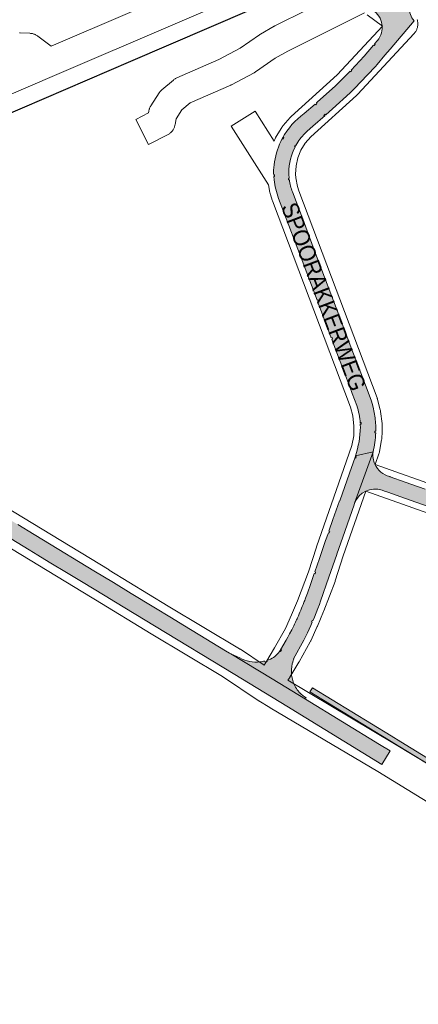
# Paper-space layout 'Layout1' of a CAD drawing. Header units: metres. Extents: x 123097 to 144122, y 392739 to 407589.
# Tile 493 of 510: x 139018 to 139202, y 401732 to 402186. Entities that reach past the tile are written whole.
import ezdxf
from ezdxf.enums import TextEntityAlignment as Align

# ---------------------------------------------------------------- set-up
doc = ezdxf.new("R2010")
doc.units = ezdxf.units.M
doc.header["$MEASUREMENT"] = 0
for name, color, linetype, lineweight in [('gs-anno-wegen algemeen tekst', 7, 'Continuous', 0), ('gs-knt-aanvullende hoofdweg', 7, 'Continuous', 0), ('gs-knt-spoorlijn', 7, 'Continuous', 30), ('gs-knt-wegen algemeen', 7, 'Continuous', 0), ('ir-ARC-asfalt-hoofdwegen-te inspecteren', 5, 'Continuous', 0), ('ir-ARC-beton-hoofdwegen-te inspecteren', 253, 'Continuous', 0)]:
    doc.layers.add(name, color=color, linetype=linetype, lineweight=lineweight)
doc.styles.add('Style-Arial', font='arial.ttf')

psp = doc.layouts.get("Layout1")

# ---------------------------------------------------------------- hatches: boundary and pattern name
at = {"layer": 'ir-ARC-asfalt-hoofdwegen-te inspecteren', "linetype": 'Continuous', "lineweight": 13, "extrusion": (0, 0, -1)}
for points in [[(-139181.092, 401986.785), (-139172.925, 401984.847, -0.0772897), (-139175.198, 401998.224, -0.0095183), (-139175.152, 401999.532), (-139175.151, 401999.532), (-139175.55, 401999.556), (-139175.506, 402000.304), (-139175.107, 402000.281), (-139175.123, 402000, -0.0613888), (-139173.561, 402008.08), (-139171.468, 402013.62), (-139171.102, 402014.59), (-139167.362, 402024.489), (-139165.127, 402030.408), (-139162.025, 402038.618), (-139162.394, 402038.757), (-139162.129, 402039.459), (-139161.76, 402039.32), (-139156.306, 402053.76), (-139155.452, 402056.022), (-139155.819, 402056.16), (-139155.554, 402056.862), (-139155.187, 402056.723), (-139147.802, 402076.272), (-139148.176, 402076.413), (-139147.911, 402077.115), (-139147.537, 402076.974), (-139139.722, 402097.661), (-139137.44, 402103.703, 0.0626875), (-139135.365, 402112.269), (-139135.234, 402113.736), (-139135.627, 402113.758), (-139135.587, 402114.506), (-139135.195, 402114.485), (-139135.151, 402115.48, 0.0478226), (-139135.551, 402120.5, 0.0838535), (-139139.164, 402131.286), (-139139.511, 402131.094), (-139139.875, 402131.75), (-139139.525, 402131.944), (-139139.289, 402131.518, 0.11126), (-139149.187, 402142.807), (-139154.343, 402147.231), (-139154.604, 402146.928), (-139155.172, 402147.418), (-139154.912, 402147.719), (-139155.321, 402148.07), (-139163.681, 402155.68), (-139169.371, 402161.24), (-139170.43, 402162.372), (-139170.721, 402162.1), (-139171.233, 402162.648), (-139170.941, 402162.921), (-139176.881, 402169.27), (-139181.266, 402174.437), (-139181.569, 402174.179), (-139182.055, 402174.751), (-139181.75, 402175.01), (-139183.051, 402176.54, -0.4582262), (-139180.933, 402190.498), (-139180.677, 402190.613), (-139180.694, 402191.055), (-139181.048, 402191.243, -0.0754316), (-139189.967, 402193.909), (-139197.334, 402197.139), (-139200.215, 402198.421), (-139200.547, 402197.669, -0.4142374), (-139200.041, 402185.686), (-139188.909, 402172.559), (-139186.557, 402169.76), (-139183.011, 402165.52), (-139182.139, 402164.561), (-139178.561, 402160.63), (-139172.515, 402154.411), (-139170.521, 402152.36), (-139162.402, 402144.953), (-139159.184, 402142.189), (-139158.924, 402142.493), (-139158.355, 402142.004), (-139158.615, 402141.701), (-139158.9, 402141.945), (-139153.232, 402137.004), (-139150.649, 402134.673), (-139149.583, 402133.654, -0.0677397), (-139145.437, 402128.124), (-139145.438, 402128.123), (-139145.087, 402128.315), (-139144.727, 402127.657), (-139145.078, 402127.465), (-139145.185, 402127.661, -0.124237), (-139142.2, 402115.48, -0.0248087), (-139142.344, 402112.942), (-139142.34, 402112.973), (-139141.943, 402112.925), (-139142.031, 402112.181), (-139142.428, 402112.228), (-139142.417, 402112.323, -0.0570506), (-139143.828, 402106.666), (-139148.877, 402093.307), (-139149.99, 402090.363), (-139154.559, 402078.274), (-139165.737, 402048.698), (-139170.999, 402034.776), (-139175.349, 402023.265), (-139177.517, 402017.53), (-139180.151, 402010.56), (-139180.762, 402008.568), (-139181.275, 402006.548, 0.0388004), (-139182.243, 402000, 0.0218514), (-139182.338, 401996.272), (-139182.339, 401996.272), (-139181.939, 401996.283), (-139181.919, 401995.533), (-139182.319, 401995.522), (-139182.318, 401995.522, 0.0518096)], [(-139242.824, 401949.057, 0.0167001), (-139240.587, 401949.633), (-139239.433, 401949.982), (-139238.289, 401950.357), (-139237.118, 401950.74), (-139220.976, 401956.42), (-139195.523, 401965.396), (-139187.851, 401968.1), (-139186.941, 401968.405), (-139186.362, 401968.614), (-139185.211, 401969.03, -0.4097234), (-139172.56, 401963.04), (-139181.092, 401986.785, -0.1454789), (-139181.923, 401981.003, -0.2276246), (-139188.758, 401975.341), (-139189.004, 401975.253), (-139195.949, 401972.769), (-139205.139, 401969.529), (-139206.724, 401968.969), (-139215.699, 401965.801), (-139221.18, 401963.888), (-139229.476, 401960.986), (-139239.477, 401957.493), (-139240.872, 401957.006, -0.175071), (-139258.483, 401956.389), (-139258.314, 401947.285), (-139255.831, 401947.61), (-139248.04, 401948.249), (-139245.892, 401948.52, 0.017094), (-139243.558, 401948.903), (-139243.64, 401949.292), (-139242.906, 401949.447)]]:
    psp.add_hatch(color=5, dxfattribs=at).paths.add_polyline_path(points)
at = {"layer": 'ir-ARC-asfalt-hoofdwegen-te inspecteren', "linetype": 'Continuous', "lineweight": 13}
psp.add_hatch(color=5, dxfattribs=at).paths.add_polyline_path([(139117.192, 401884.02), (139141.24, 401869.37), (139185.135, 401842.515), (139189.02, 401848.794), (139184.028, 401851.773), (139149.827, 401872.662), (139134.457, 401881.983), (139115.414, 401893.532), (139114.807, 401893.9), (139112.956, 401895.023), (139097.496, 401904.401), (139093.216, 401906.997), (139087.983, 401910.172), (139079.781, 401915.147), (139069.395, 401921.447), (139061.18, 401926.431), (139052.162, 401931.901), (139028.943, 401945.986), (139024.631, 401948.602), (139017.1, 401953.17), (139012.708, 401955.834), (139010.769, 401957.01), (139006.387, 401959.669), (139002.88, 401961.796), (138998.18, 401964.647), (138971.867, 401980.608), (138965.767, 401984.309), (138959.528, 401988.093), (138954.739, 401990.999), (138946.817, 401995.804), (138942.514, 401998.414), (138932.579, 402004.441), (138923.963, 402009.668), (138921.608, 402011.096), (138916.824, 402013.998), (138905.868, 402020.644), (138899.761, 402024.348), (138880.52, 402036.02), (138847.327, 402056.156), (138846.108, 402056.889), (138845.65, 402056.171), (138842.176, 402050.779), (138843.805, 402049.791), (138849.815, 402046.147), (138860.076, 402039.925), (138869.1, 402034.452), (138876.306, 402030.083), (138881.513, 402026.925), (138888.18, 402022.883), (138892.975, 402019.975), (138898.936, 402016.36), (138907.602, 402011.105), (138913.524, 402007.514), (138917.482, 402005.114), (138925.651, 402000.16), (138930.085, 401997.471), (138938.324, 401992.475), (138946.936, 401987.253), (138948.873, 401986.078), (138954.909, 401982.418), (138960.197, 401979.211), (138970.498, 401972.964), (138979.957, 401967.228), (138990.325, 401960.941), (138996.468, 401957.216), (139002.572, 401953.515), (139011.115, 401948.334), (139022.308, 401941.546), (139026.337, 401939.103), (139031.565, 401935.933), (139040.339, 401930.612), (139046.406, 401926.933), (139057.379, 401920.279), (139062.193, 401917.36), (139080.151, 401906.47)], flags=0)
psp.add_hatch(color=5, dxfattribs=at).paths.add_polyline_path([(139143.774, 401888.967, 0.0938348), (139143.434, 401883.657), (139144.132, 401880.679, 0.0982167), (139146.964, 401875.885, 0.5812648), (139147.258, 401875.565, 0.0653087), (139150.151, 401873.223), (139149.827, 401872.662), (139134.457, 401881.983), (139115.414, 401893.532), (139119.596, 401891.71, 0.1681115), (139128.889, 401889.832), (139128.921, 401889.836, 0.0271859), (139131.046, 401890.258), (139131.213, 401889.687), (139132.173, 401889.967), (139132.009, 401890.531), (139132.745, 401890.775), (139133.514, 401891.065), (139133.722, 401891.15, 0.1297164), (139138.286, 401895.238), (139138.058, 401894.886), (139138.394, 401894.669), (139138.802, 401895.298), (139138.466, 401895.516), (139138.373, 401895.373), (139140.951, 401899.823), (139141.742, 401901.274), (139142.548, 401902.75), (139143.612, 401904.702, 0.005282), (139145.239, 401908.157, 0.0031453), (139146.18, 401910.245, 0.0103377), (139149.08, 401917.179, 0.002833), (139149.884, 401919.259), (139150.761, 401921.62), (139152.147, 401925.611), (139153.903, 401930.67), (139154.281, 401930.539), (139154.527, 401931.247), (139154.149, 401931.378), (139156.277, 401937.509), (139159.172, 401945.848), (139160.424, 401949.453), (139160.8, 401949.323), (139161.046, 401950.031), (139160.67, 401950.162), (139162.543, 401955.555), (139165.522, 401964.136), (139165.662, 401964.157), (139170.125, 401976.886), (139171.803, 401981.62), (139172.762, 401984.317), (139172.652, 401983.959), (139173.034, 401983.841), (139173.255, 401984.558), (139172.872, 401984.675), (139172.925, 401984.847), (139181.092, 401986.785), (139172.56, 401963.04), (139172.311, 401962.324), (139168.186, 401950.473), (139168.019, 401949.992), (139164.379, 401939.528), (139164.324, 401939.371), (139160.69, 401928.928), (139156.828, 401917.828), (139156.331, 401916.4), (139155.587, 401914.472), (139153.982, 401910.518), (139153.24, 401908.804), (139152.881, 401908.957), (139152.587, 401908.267), (139152.942, 401908.116), (139152.286, 401906.601), (139150.743, 401903.236), (139149.132, 401899.902), (139144.326, 401891.27), (139144.532, 401891.165), (139144.237, 401890.44), (139143.983, 401889.702)])
at = {"layer": 'ir-ARC-beton-hoofdwegen-te inspecteren', "linetype": 'Continuous', "lineweight": 13}
psp.add_hatch(color=252, dxfattribs=at).paths.add_polyline_path([(139360.911, 401736.043), (139361.884, 401734.798), (139363.531, 401736.205), (139364.462, 401736.731), (139365.523, 401736.868), (139366.557, 401736.596), (139369.026, 401734.906), (139371.799, 401733.781), (139374.748, 401733.272), (139377.738, 401733.403), (139380.631, 401734.168), (139381.261, 401734.155), (139381.859, 401733.959), (139382.93, 401732.994), (139383.829, 401731.867), (139385.072, 401732.714), (139384.427, 401734.034), (139384.234, 401734.85), (139384.412, 401735.669), (139384.927, 401736.331), (139396.647, 401744.573), (139401.146, 401747.924), (139401.893, 401748.357), (139402.747, 401748.23), (139406.361, 401752.357), (139402.372, 401750.646), (139401.405, 401750.122), (139400.474, 401749.535), (139395.463, 401745.702), (139383.679, 401737.386), (139382.141, 401736.447), (139380.492, 401735.721), (139377.791, 401735.045), (139375.01, 401734.936), (139372.264, 401735.398), (139369.672, 401736.412), (139367.341, 401737.935), (139365.371, 401739.902), (139361.642, 401743.727), (139357.714, 401747.348), (139355.263, 401749.421), (139352.724, 401751.386), (139351.052, 401752.587), (139349.321, 401753.76), (139343.515, 401757.199), (139341.447, 401758.26), (139338.73, 401759.536), (139333.581, 401761.875), (139326.96, 401765.221), (139320.639, 401769.103), (139318.458, 401770.617), (139315.631, 401772.712), (139313.86, 401774.301), (139311.308, 401776.459), (139311.175, 401776.252), (139295.435, 401788.384), (139295.642, 401788.7), (139292.982, 401790.651), (139291.342, 401791.796), (139285.394, 401795.95), (139280.555, 401799.235), (139275.7, 401802.55), (139256.2, 401814.784), (139254.837, 401815.619), (139249.187, 401819.083), (139193.864, 401852.917), (139189.366, 401855.667), (139153.043, 401877.878), (139151.877, 401876.062), (139188.212, 401853.902), (139192.733, 401851.145), (139246.021, 401818.64), (139255.15, 401813.064), (139274.57, 401800.88), (139279.298, 401797.524), (139283.977, 401794.367), (139290.279, 401790.048), (139291.821, 401788.99), (139294.553, 401786.992), (139301.13, 401782.08), (139308.67, 401776.06), (139310.194, 401774.774), (139312.58, 401772.76), (139314.116, 401771.383), (139317.294, 401769.026), (139319.519, 401767.482), (139324.696, 401764.277), (139330.075, 401761.425), (139336.523, 401758.422), (139337.624, 401757.859), (139340.482, 401756.515), (139342.225, 401755.625), (139345.322, 401753.894), (139348.33, 401752.014), (139351.309, 401749.94), (139354.754, 401747.248), (139358.031, 401744.353), (139362.028, 401740.601), (139362.608, 401739.39), (139362.593, 401738.047), (139361.985, 401736.849)], flags=0)

# ---------------------------------------------------------------- linework, layer by layer
at = {"layer": 'gs-knt-aanvullende hoofdweg', "color": 7, "linetype": 'Continuous', "flags": 128}
for points in [[(138825.359, 402074.962), (138830.02, 402072.178), (138830.231, 402072.047), (138830.423, 402071.919), (138830.437, 402071.909), (138830.462, 402071.892), (138836.265, 402067.903), (138836.285, 402067.889), (138847.967, 402059.802), (138847.97, 402059.8), (138886.316, 402037.063), (138886.38, 402037.025), (139059.165, 401932.263), (139059.192, 401932.246), (139059.228, 401932.224), (139086.39, 401915.598), (139119.451, 401895.853), (139119.616, 401895.751), (139119.779, 401895.645), (139130.745, 401888.301)], [(139266.519, 401788.177), (139183.209, 401839.218), (139183.197, 401839.225), (139133.5, 401868.699), (139133.416, 401868.749), (139128.293, 401871.879), (139128.264, 401871.896), (139128.217, 401871.925), (139127.981, 401872.076), (139127.953, 401872.094), (139111.583, 401883.057), (139078.654, 401902.723), (139078.585, 401902.765), (139052.915, 401918.465), (139052.877, 401918.489), (139051.364, 401919.427), (139051.345, 401919.438), (138878.624, 402024.162)], [(139141.754, 401881.349), (139190.909, 401852.114), (139190.917, 401852.11), (139190.985, 401852.068), (139191.001, 401852.059), (139208.05, 401841.671)]]:
    psp.add_lwpolyline(points, dxfattribs=at)
at = {"layer": 'gs-knt-spoorlijn', "color": 7, "linetype": 'Continuous', "flags": 128}
psp.add_lwpolyline([(138888.983, 402089.503), (139069.271, 402167.066), (139743.329, 402456.65)], dxfattribs=at)
at = {"layer": 'gs-knt-wegen algemeen', "color": 7, "linetype": 'Continuous', "flags": 128}
for points in [[(139017.858, 402180.04), (139018.073, 402180.035), (139022.594, 402179.857), (139022.9, 402179.838), (139023.204, 402179.804), (139023.506, 402179.756), (139023.806, 402179.694), (139024.102, 402179.618), (139024.395, 402179.529), (139024.683, 402179.425), (139024.966, 402179.308), (139025.243, 402179.178), (139025.513, 402179.035), (139025.777, 402178.88), (139026.033, 402178.712), (139026.28, 402178.532), (139032.36, 402173.906), (139141.408, 402220.613)], [(139160.403, 402203.523), (139155.543, 402208.549), (139154.403, 402209.612), (139154.338, 402209.658), (139153.135, 402210.046), (139152.215, 402210.111), (139150.163, 402209.942), (139148.974, 402209.624), (139146.468, 402208.616), (139034.002, 402160.445), (138925.067, 402113.671), (138925.054, 402113.665), (138881.831, 402095.222), (138881.576, 402095.12), (138881.316, 402095.028), (138844.51, 402082.881), (138834.273, 402078.97), (138825.41, 402075.024), (138825.359, 402074.962)], [(139201.434, 402186.178), (139201.524, 402185.877), (139201.599, 402185.572), (139201.659, 402185.264), (139201.704, 402184.953), (139201.734, 402184.641), (139201.749, 402184.327), (139201.749, 402184.013), (139201.734, 402183.699), (139201.703, 402183.387), (139201.658, 402183.076), (139201.598, 402182.768), (139201.523, 402182.463), (139201.433, 402182.162), (139201.329, 402181.866), (139201.21, 402181.575), (139201.078, 402181.29), (139200.932, 402181.012), (139200.773, 402180.741), (139200.602, 402180.478), (139200.417, 402180.224), (139200.221, 402179.979), (139200.013, 402179.744), (139173.85, 402151.552), (139173.645, 402151.34), (139173.43, 402151.139), (139152.294, 402132.139), (139149.726, 402129.183), (139147.748, 402125.961), (139146.324, 402122.459), (139145.494, 402118.772), (139145.272, 402114.865), (139145.385, 402113.2), (139146.151, 402109.254), (139146.86, 402107.126), (139182.944, 402011.626), (139183.023, 402011.405), (139183.094, 402011.181), (139183.157, 402010.954), (139184.391, 402006.18), (139184.458, 402005.894), (139184.512, 402005.605), (139184.553, 402005.314), (139185.205, 401999.788), (139185.228, 401999.555), (139185.243, 401999.322), (139185.25, 401999.088), (139185.277, 401996.304), (139185.275, 401996.07), (139185.264, 401995.836), (139185.091, 401993.058), (139185.073, 401992.825), (139185.046, 401992.593), (139185.01, 401992.362), (139184.069, 401986.878), (139184.017, 401986.607), (139183.953, 401986.339), (139183.878, 401986.073), (139183.791, 401985.811), (139182.04, 401980.852)], [(139182.04, 401980.852), (139244.548, 401958.719)], [(139177.723, 401968.568), (139167.298, 401938.744), (139163.613, 401927.276), (139163.561, 401927.121), (139163.505, 401926.967), (139158.353, 401913.333), (139158.253, 401913.085), (139155.399, 401906.378), (139155.327, 401906.214), (139152.29, 401899.589), (139152.178, 401899.357), (139152.057, 401899.13), (139146.882, 401889.856), (139146.787, 401889.692), (139142.694, 401882.836), (139142.601, 401882.686), (139141.754, 401881.349)], [(139260.2, 401946.436), (139255.841, 401945.373), (139255.566, 401945.312), (139255.289, 401945.264), (139255.01, 401945.227), (139252.708, 401944.974), (139252.429, 401944.949), (139252.149, 401944.937), (139251.869, 401944.936), (139247.243, 401945.027), (139246.962, 401945.039), (139246.681, 401945.063), (139246.402, 401945.099), (139246.125, 401945.146), (139241.582, 401946.032), (139241.348, 401946.083), (139241.115, 401946.142), (139240.884, 401946.209), (139240.656, 401946.285), (139177.723, 401968.568)]]:
    psp.add_lwpolyline(points, dxfattribs=at)
for points in [[(139177.075, 402189.37), (139141.661, 402171.685), (139135.783, 402168.351), (139126.808, 402162.039), (139126.578, 402161.885), (139126.343, 402161.74), (139126.101, 402161.606), (139115.753, 402156.146), (139115.54, 402156.039), (139115.324, 402155.94), (139096.531, 402147.72), (139092.7, 402144.492), (139090.107, 402140.458), (139089.647, 402137.755), (139089.586, 402137.443), (139089.51, 402137.134), (139089.419, 402136.83), (139089.313, 402136.53), (139089.192, 402136.236), (139089.058, 402135.948), (139088.909, 402135.666), (139088.747, 402135.393), (139088.572, 402135.128), (139088.384, 402134.871), (139088.184, 402134.625), (139087.972, 402134.388), (139087.748, 402134.161), (139087.514, 402133.946), (139087.27, 402133.743), (139087.016, 402133.552), (139086.753, 402133.373), (139086.482, 402133.208), (139086.203, 402133.056), (139077.424, 402128.548, -0.3690008), (139077.411, 402128.552), (139071.473, 402140.118, -0.3690005), (139071.477, 402140.131), (139077.358, 402143.15), (139077.494, 402143.952), (139077.55, 402144.238), (139077.618, 402144.522), (139077.698, 402144.801), (139077.791, 402145.078), (139077.897, 402145.349), (139078.014, 402145.616), (139078.143, 402145.877), (139078.284, 402146.132), (139078.436, 402146.38), (139082.279, 402152.358), (139082.434, 402152.589), (139082.6, 402152.813), (139082.774, 402153.03), (139082.958, 402153.239), (139083.151, 402153.44), (139083.351, 402153.633), (139083.56, 402153.816), (139088.863, 402158.285), (139089.107, 402158.48), (139089.36, 402158.663), (139089.621, 402158.835), (139089.89, 402158.993), (139090.166, 402159.138), (139090.449, 402159.27), (139109.888, 402167.773), (139119.658, 402172.928), (139128.552, 402179.183), (139128.815, 402179.358), (139129.085, 402179.521), (139135.388, 402183.095), (139135.538, 402183.177), (139135.69, 402183.256), (139165.57, 402198.177)], [(139130.745, 401888.301), (139131.559, 401889.586), (139135.559, 401896.284), (139140.562, 401905.249), (139143.454, 401911.558), (139146.221, 401918.06), (139151.267, 401931.416), (139154.927, 401942.806), (139154.98, 401942.962), (139167.59, 401979.034), (139171.33, 401989.625), (139172.118, 401994.218), (139172.255, 401996.412), (139172.234, 401998.611), (139171.675, 402003.349), (139170.639, 402007.354), (139134.635, 402102.644), (139134.549, 402102.886), (139133.665, 402105.538), (139133.582, 402105.808), (139133.51, 402106.081), (139133.45, 402106.356), (139132.761, 402109.91), (139115.568, 402137.033, -0.3903575), (139115.571, 402137.046), (139126.552, 402144.006, -0.3903592), (139126.565, 402144.004), (139135.376, 402130.103), (139135.888, 402131.362), (139135.994, 402131.607), (139136.11, 402131.849), (139136.236, 402132.085), (139136.371, 402132.316), (139138.911, 402136.453), (139139.056, 402136.679), (139139.21, 402136.898), (139139.373, 402137.111), (139139.544, 402137.316), (139142.729, 402140.982), (139142.908, 402141.18), (139143.096, 402141.371), (139143.291, 402141.553), (139164.507, 402160.624), (139185.487, 402183.231), (139178.328, 402188.455)]]:
    psp.add_lwpolyline(points, format="xyb", dxfattribs=at)
at = {"layer": 'ir-ARC-asfalt-hoofdwegen-te inspecteren', "color": 5, "linetype": 'Continuous', "lineweight": 13}
for points in [[(139200.547, 402197.669, 0.4142374), (139200.041, 402185.686), (139188.909, 402172.559), (139186.557, 402169.76), (139183.011, 402165.52), (139182.139, 402164.561), (139178.561, 402160.63), (139172.515, 402154.411), (139170.521, 402152.36), (139162.402, 402144.953), (139159.184, 402142.189), (139158.924, 402142.493), (139158.355, 402142.004), (139158.615, 402141.701), (139158.9, 402141.945), (139153.232, 402137.004), (139150.649, 402134.673), (139149.583, 402133.654, 0.0677397), (139145.437, 402128.124), (139145.438, 402128.123), (139145.087, 402128.315), (139144.727, 402127.657), (139145.078, 402127.465), (139145.185, 402127.661, 0.124237), (139142.2, 402115.48, 0.0248087), (139142.344, 402112.942), (139142.34, 402112.973), (139141.943, 402112.925), (139142.031, 402112.181), (139142.428, 402112.228), (139142.417, 402112.323, 0.0570506), (139143.828, 402106.666), (139148.877, 402093.307), (139149.99, 402090.363), (139154.559, 402078.274), (139165.737, 402048.698), (139170.999, 402034.776), (139175.349, 402023.265), (139177.517, 402017.53), (139180.151, 402010.56), (139180.762, 402008.568), (139181.275, 402006.548, -0.0388004), (139182.243, 402000, -0.0218514), (139182.338, 401996.272), (139182.339, 401996.272), (139181.939, 401996.283), (139181.919, 401995.533), (139182.319, 401995.522), (139182.318, 401995.522, -0.0518096), (139181.092, 401986.785), (139172.925, 401984.847, 0.0772897), (139175.198, 401998.224, 0.0095183), (139175.152, 401999.532), (139175.151, 401999.532), (139175.55, 401999.556), (139175.506, 402000.304), (139175.107, 402000.281), (139175.123, 402000, 0.0613888), (139173.561, 402008.08), (139171.468, 402013.62), (139171.102, 402014.59), (139167.362, 402024.489), (139165.127, 402030.408), (139162.025, 402038.618), (139162.394, 402038.757), (139162.129, 402039.459), (139161.76, 402039.32), (139156.306, 402053.76), (139155.452, 402056.022), (139155.819, 402056.16), (139155.554, 402056.862), (139155.187, 402056.723), (139147.802, 402076.272), (139148.176, 402076.413), (139147.911, 402077.115), (139147.537, 402076.974), (139139.722, 402097.661), (139137.44, 402103.703, -0.0626875), (139135.365, 402112.269), (139135.234, 402113.736), (139135.627, 402113.758), (139135.587, 402114.506), (139135.195, 402114.485), (139135.151, 402115.48, -0.0478226), (139135.551, 402120.5, -0.0838535), (139139.164, 402131.286), (139139.511, 402131.094), (139139.875, 402131.75), (139139.525, 402131.944), (139139.289, 402131.518, -0.11126), (139149.187, 402142.807), (139154.343, 402147.231), (139154.604, 402146.928), (139155.172, 402147.418), (139154.912, 402147.719), (139155.321, 402148.07), (139163.681, 402155.68), (139169.371, 402161.24), (139170.43, 402162.372), (139170.721, 402162.1), (139171.233, 402162.648), (139170.941, 402162.921), (139176.881, 402169.27), (139181.266, 402174.437), (139181.569, 402174.179), (139182.055, 402174.751), (139181.75, 402175.01), (139183.051, 402176.54, 0.4582262), (139180.933, 402190.498)], [(139220.976, 401956.42), (139195.523, 401965.396), (139187.851, 401968.1), (139186.941, 401968.405), (139186.362, 401968.614), (139185.211, 401969.03, 0.4097234), (139172.56, 401963.04), (139181.092, 401986.785, 0.1454789), (139181.923, 401981.003, 0.2276246), (139188.758, 401975.341), (139189.004, 401975.253), (139195.949, 401972.769), (139205.139, 401969.529)]]:
    psp.add_lwpolyline(points, format="xyb", dxfattribs=at)
psp.add_lwpolyline([(139143.774, 401888.967, 0.0938348), (139143.434, 401883.657), (139144.132, 401880.679, 0.0982167), (139146.964, 401875.885, 0.5812648), (139147.258, 401875.565, 0.0653087), (139150.151, 401873.223), (139149.827, 401872.662), (139134.457, 401881.983), (139115.414, 401893.532), (139119.596, 401891.71, 0.1681115), (139128.889, 401889.832), (139128.921, 401889.836, 0.0271859), (139131.046, 401890.258), (139131.213, 401889.687), (139132.173, 401889.967), (139132.009, 401890.531), (139132.745, 401890.775), (139133.514, 401891.065), (139133.722, 401891.15, 0.1297164), (139138.286, 401895.238), (139138.058, 401894.886), (139138.394, 401894.669), (139138.802, 401895.298), (139138.466, 401895.516), (139138.373, 401895.373), (139140.951, 401899.823), (139141.742, 401901.274), (139142.548, 401902.75), (139143.612, 401904.702, 0.005282), (139145.239, 401908.157, 0.0031453), (139146.18, 401910.245, 0.0103377), (139149.08, 401917.179, 0.002833), (139149.884, 401919.259), (139150.761, 401921.62), (139152.147, 401925.611), (139153.903, 401930.67), (139154.281, 401930.539), (139154.527, 401931.247), (139154.149, 401931.378), (139156.277, 401937.509), (139159.172, 401945.848), (139160.424, 401949.453), (139160.8, 401949.323), (139161.046, 401950.031), (139160.67, 401950.162), (139162.543, 401955.555), (139165.522, 401964.136), (139165.662, 401964.157), (139170.125, 401976.886), (139171.803, 401981.62), (139172.762, 401984.317), (139172.652, 401983.959), (139173.034, 401983.841), (139173.255, 401984.558), (139172.872, 401984.675), (139172.925, 401984.847), (139181.092, 401986.785), (139172.56, 401963.04), (139172.311, 401962.324), (139168.186, 401950.473), (139168.019, 401949.992), (139164.379, 401939.528), (139164.324, 401939.371), (139160.69, 401928.928), (139156.828, 401917.828), (139156.331, 401916.4), (139155.587, 401914.472), (139153.982, 401910.518), (139153.24, 401908.804), (139152.881, 401908.957), (139152.587, 401908.267), (139152.942, 401908.116), (139152.286, 401906.601), (139150.743, 401903.236), (139149.132, 401899.902), (139144.326, 401891.27), (139144.532, 401891.165), (139144.237, 401890.44), (139143.983, 401889.702)], format="xyb", close=True, dxfattribs=at)
at = {"layer": 'ir-ARC-asfalt-hoofdwegen-te inspecteren', "color": 5, "linetype": 'Continuous', "lineweight": 13, "flags": 128}
psp.add_lwpolyline([(139011.115, 401948.334), (139022.308, 401941.546), (139026.337, 401939.103), (139031.565, 401935.933), (139040.339, 401930.612), (139046.406, 401926.933), (139057.379, 401920.279), (139062.193, 401917.36), (139080.151, 401906.47), (139117.192, 401884.02), (139141.24, 401869.37), (139185.135, 401842.515), (139189.02, 401848.794), (139184.028, 401851.773), (139149.827, 401872.662), (139134.457, 401881.983), (139115.414, 401893.532), (139114.807, 401893.9), (139112.956, 401895.023), (139097.496, 401904.401), (139093.216, 401906.997), (139087.983, 401910.172), (139079.781, 401915.147), (139069.395, 401921.447), (139061.18, 401926.431), (139052.162, 401931.901), (139028.943, 401945.986), (139024.631, 401948.602), (139017.1, 401953.17)], dxfattribs=at)
at = {"layer": 'ir-ARC-beton-hoofdwegen-te inspecteren', "color": 252, "linetype": 'Continuous', "lineweight": 13, "flags": 128}
psp.add_lwpolyline([(139249.187, 401819.083), (139193.864, 401852.917), (139189.366, 401855.667), (139153.043, 401877.878), (139151.877, 401876.062), (139188.212, 401853.902), (139192.733, 401851.145), (139246.021, 401818.64)], dxfattribs=at)

# ---------------------------------------------------------------- texts
at = {"layer": 'gs-anno-wegen algemeen tekst', "color": 7, "style": 'Style-Arial', "width": 0.909091}
psp.add_text('SPOORAKKERWEG', height=7.7, rotation=290.69805, dxfattribs=at).set_placement((139158.321, 402058.336), align=Align.MIDDLE_CENTER)

doc.saveas('drawing.dxf')
